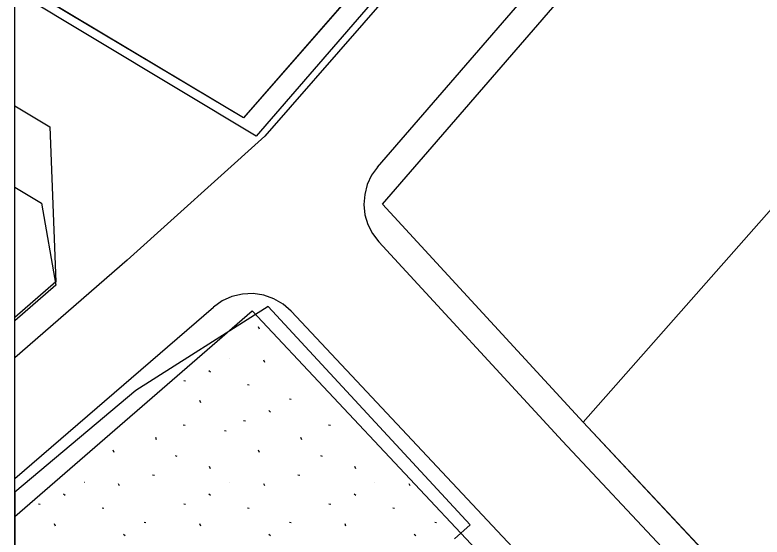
# Model space of a CAD drawing. Extents: x 413946 to 415528, y 4453939 to 4454944.
# Drawn here: x 413945.6 to 413998.9, y 4454296.9 to 4454334.2 of the extents above; entities that cross this region are included whole.
import ezdxf

# ---------------------------------------------------------------- set-up
doc = ezdxf.new("R2010")
doc.units = 0
for name, color, linetype in [('0_KADASTRO', 7, 'Continuous'), ('0_ÇERÇEVE', 7, 'Continuous'), ('Level 28', 7, 'Continuous'), ('Level 41', 7, 'Continuous'), ('Level 54', 7, 'Continuous'), ('Level 62', 7, 'Continuous')]:
    doc.layers.add(name, color=color, linetype=linetype)

msp = doc.modelspace()

# ---------------------------------------------------------------- linework, layer by layer
at = {"layer": '0_KADASTRO'}
for p, q in [((413963.63, 4454313.36), (413954.2, 4454307.377)), ((413954.2, 4454307.377), (413945.566, 4454300.131))]:
    msp.add_line(p, q, dxfattribs=at)
for points in [[(413945.566, 4454427.263), (413998.2, 4454377.1), (413998.21, 4454366.46), (413962.78, 4454325.53), (413945.566, 4454335.9)], [(413945.566, 4454312.346), (413945.566, 4454321.887)], [(413945.566, 4454321.887), (413947.47, 4454320.74), (413948.49, 4454314.89), (413945.566, 4454312.346)], [(413976.93, 4454296.8), (413978.06, 4454297.8), (413963.63, 4454313.36)], [(413945.566, 4454300.131), (413945.566, 4454269.246)]]:
    msp.add_lwpolyline(points, dxfattribs=at)
for points in [[(413971.79, 4454320.66), (414017.66, 4454373.64), (414033.97, 4454359.32), (413986.11, 4454305.11)], [(413986.11, 4454305.11), (414033.97, 4454359.32), (414065.92, 4454331.64), (414015.89, 4454273.36)]]:
    msp.add_lwpolyline(points, close=True, dxfattribs=at)
at = {"layer": '0_ÇERÇEVE'}
msp.add_lwpolyline([(413945.566, 4454943.957), (415494.137, 4454943.957), (415494.137, 4453939.478), (413945.566, 4453939.478)], close=True, dxfattribs=at)
at = {"layer": 'Level 28'}
for p, q in [((413971.79, 4454320.66), (414017.66, 4454373.64)), ((413998.217, 4454368.455), (413961.889, 4454326.835)), ((413961.889, 4454326.835), (413945.566, 4454336.587)), ((413945.566, 4454327.686), (413948.053, 4454326.188)), ((413948.053, 4454326.188), (413948.49, 4454315.123)), ((413986.11, 4454305.11), (413971.79, 4454320.66)), ((413948.49, 4454315.123), (413945.566, 4454312.579)), ((413945.566, 4454298.394), (413962.499, 4454313.068)), ((413962.499, 4454313.068), (414024.505, 4454246.98)), ((414015.89, 4454273.36), (413986.11, 4454305.11))]:
    msp.add_line(p, q, dxfattribs=at)
at = {"layer": 'Level 41'}
for p, q in [((413963.016, 4454311.75), (413962.951, 4454311.914)), ((413963.016, 4454311.75), (413962.951, 4454311.914)), ((413960.878, 4454309.637), (413960.887, 4454309.636)), ((413960.878, 4454309.637), (413960.887, 4454309.636)), ((413963.398, 4454309.368), (413963.333, 4454309.53)), ((413963.398, 4454309.368), (413963.333, 4454309.53)), ((413959.403, 4454308.798), (413959.53, 4454308.7)), ((413959.403, 4454308.798), (413959.53, 4454308.7)), ((413957.609, 4454308.094), (413957.736, 4454308.069)), ((413957.609, 4454308.094), (413957.736, 4454308.069)), ((413962.157, 4454307.8), (413962.284, 4454307.776)), ((413962.157, 4454307.8), (413962.284, 4454307.776)), ((413965.157, 4454306.775), (413965.282, 4454306.751)), ((413965.157, 4454306.775), (413965.282, 4454306.751)), ((413958.823, 4454306.496), (413958.758, 4454306.658)), ((413958.823, 4454306.496), (413958.758, 4454306.658)), ((413963.682, 4454305.938), (413963.809, 4454305.838)), ((413963.682, 4454305.938), (413963.809, 4454305.838)), ((413961.887, 4454305.232), (413962.014, 4454305.208)), ((413961.887, 4454305.232), (413962.014, 4454305.208)), ((413957.582, 4454304.928), (413957.709, 4454304.904)), ((413957.582, 4454304.928), (413957.709, 4454304.904)), ((413967.95, 4454304.928), (413968.077, 4454304.904)), ((413967.95, 4454304.928), (413968.077, 4454304.904)), ((413960.512, 4454304.518), (413960.638, 4454304.494)), ((413960.512, 4454304.518), (413960.638, 4454304.494)), ((413955.679, 4454303.859), (413955.613, 4454304.021)), ((413955.679, 4454303.859), (413955.613, 4454304.021)), ((413966.047, 4454303.859), (413965.981, 4454304.021)), ((413966.047, 4454303.859), (413965.981, 4454304.021)), ((413952.648, 4454302.944), (413952.583, 4454303.108)), ((413952.648, 4454302.944), (413952.583, 4454303.108)), ((413963.016, 4454302.944), (413962.951, 4454303.108)), ((413963.016, 4454302.944), (413962.951, 4454303.108)), ((413956.998, 4454302.724), (413957.124, 4454302.7)), ((413956.998, 4454302.724), (413957.124, 4454302.7)), ((413967.366, 4454302.724), (413967.492, 4454302.7)), ((413967.366, 4454302.724), (413967.492, 4454302.7)), ((413959.52, 4454301.795), (413959.456, 4454301.956)), ((413959.52, 4454301.795), (413959.456, 4454301.956)), ((413969.888, 4454301.795), (413969.824, 4454301.956)), ((413969.888, 4454301.795), (413969.824, 4454301.956)), ((413955.394, 4454301.356), (413955.521, 4454301.332)), ((413955.394, 4454301.356), (413955.521, 4454301.332)), ((413965.762, 4454301.356), (413965.889, 4454301.332)), ((413965.762, 4454301.356), (413965.889, 4454301.332)), ((413950.51, 4454300.831), (413950.519, 4454300.83)), ((413950.51, 4454300.831), (413950.519, 4454300.83)), ((413953.03, 4454300.562), (413952.965, 4454300.724)), ((413953.03, 4454300.562), (413952.965, 4454300.724)), ((413960.878, 4454300.831), (413960.887, 4454300.83)), ((413960.878, 4454300.831), (413960.887, 4454300.83)), ((413963.398, 4454300.562), (413963.333, 4454300.724)), ((413963.398, 4454300.562), (413963.333, 4454300.724)), ((413971.246, 4454300.831), (413971.255, 4454300.83)), ((413971.246, 4454300.831), (413971.255, 4454300.83)), ((413973.766, 4454300.562), (413973.701, 4454300.724)), ((413973.766, 4454300.562), (413973.701, 4454300.724)), ((413949.035, 4454299.992), (413949.162, 4454299.894)), ((413949.035, 4454299.992), (413949.162, 4454299.894)), ((413959.403, 4454299.992), (413959.53, 4454299.894)), ((413959.403, 4454299.992), (413959.53, 4454299.894)), ((413969.771, 4454299.992), (413969.898, 4454299.894)), ((413969.771, 4454299.992), (413969.898, 4454299.894)), ((413947.241, 4454299.288), (413947.368, 4454299.263)), ((413947.241, 4454299.288), (413947.368, 4454299.263)), ((413957.609, 4454299.288), (413957.736, 4454299.263)), ((413957.609, 4454299.288), (413957.736, 4454299.263)), ((413967.977, 4454299.288), (413968.104, 4454299.263)), ((413967.977, 4454299.288), (413968.104, 4454299.263)), ((413951.789, 4454298.994), (413951.916, 4454298.97)), ((413951.789, 4454298.994), (413951.916, 4454298.97)), ((413962.157, 4454298.994), (413962.284, 4454298.97)), ((413962.157, 4454298.994), (413962.284, 4454298.97)), ((413972.525, 4454298.994), (413972.652, 4454298.97)), ((413972.525, 4454298.994), (413972.652, 4454298.97)), ((413948.455, 4454297.69), (413948.39, 4454297.852)), ((413948.455, 4454297.69), (413948.39, 4454297.852)), ((413954.789, 4454297.969), (413954.914, 4454297.945)), ((413954.789, 4454297.969), (413954.914, 4454297.945)), ((413958.823, 4454297.69), (413958.758, 4454297.852)), ((413958.823, 4454297.69), (413958.758, 4454297.852)), ((413965.157, 4454297.969), (413965.282, 4454297.945)), ((413965.157, 4454297.969), (413965.282, 4454297.945)), ((413969.191, 4454297.69), (413969.126, 4454297.852)), ((413969.191, 4454297.69), (413969.126, 4454297.852)), ((413975.525, 4454297.969), (413975.65, 4454297.945)), ((413975.525, 4454297.969), (413975.65, 4454297.945)), ((413953.314, 4454297.132), (413953.441, 4454297.032)), ((413953.314, 4454297.132), (413953.441, 4454297.032)), ((413963.682, 4454297.132), (413963.809, 4454297.032)), ((413963.682, 4454297.132), (413963.809, 4454297.032)), ((413974.05, 4454297.132), (413974.177, 4454297.032)), ((413974.05, 4454297.132), (413974.177, 4454297.032))]:
    msp.add_line(p, q, dxfattribs=at)
at = {"layer": 'Level 54'}
msp.add_lwpolyline([(413945.566, 4454427.25), (413998.026, 4454377.098), (413998.217, 4454368.455), (413961.889, 4454326.835), (413945.566, 4454336.587)], dxfattribs=at)
msp.add_lwpolyline([(414033.97, 4454359.32), (414065.92, 4454331.64), (414084.64, 4454316.14), (414032.68, 4454255.6), (414015.89, 4454273.36), (413986.11, 4454305.11), (413971.79, 4454320.66), (414017.66, 4454373.64)], close=True, dxfattribs=at)
at = {"layer": 'Level 62'}
for points in [[(413998.722, 4454365.992), (413963.396, 4454325.52), (413953.573, 4454316.664)], [(413971.447, 4454323.319), (414004.988, 4454362.06)], [(413971.447, 4454323.319), (413971.023, 4454322.728), (413970.712, 4454322.069), (413970.527, 4454321.366), (413970.472, 4454320.64), (413970.549, 4454319.916), (413970.756, 4454319.218), (413971.086, 4454318.57), (413971.528, 4454317.991)], [(414031.227, 4454254.226), (414014.434, 4454271.989), (413984.645, 4454303.748), (413971.528, 4454317.991)], [(413953.573, 4454316.664), (413945.566, 4454309.698)], [(413965.273, 4454313.034), (413964.699, 4454313.539), (413964.039, 4454313.925), (413963.318, 4454314.179), (413962.562, 4454314.292), (413961.798, 4454314.258), (413961.055, 4454314.08), (413960.359, 4454313.763), (413959.736, 4454313.32)], [(413945.566, 4454301.088), (413959.736, 4454313.32)], [(413965.273, 4454313.034), (414025.964, 4454248.348)]]:
    msp.add_lwpolyline(points, dxfattribs=at)

doc.saveas('drawing.dxf')
